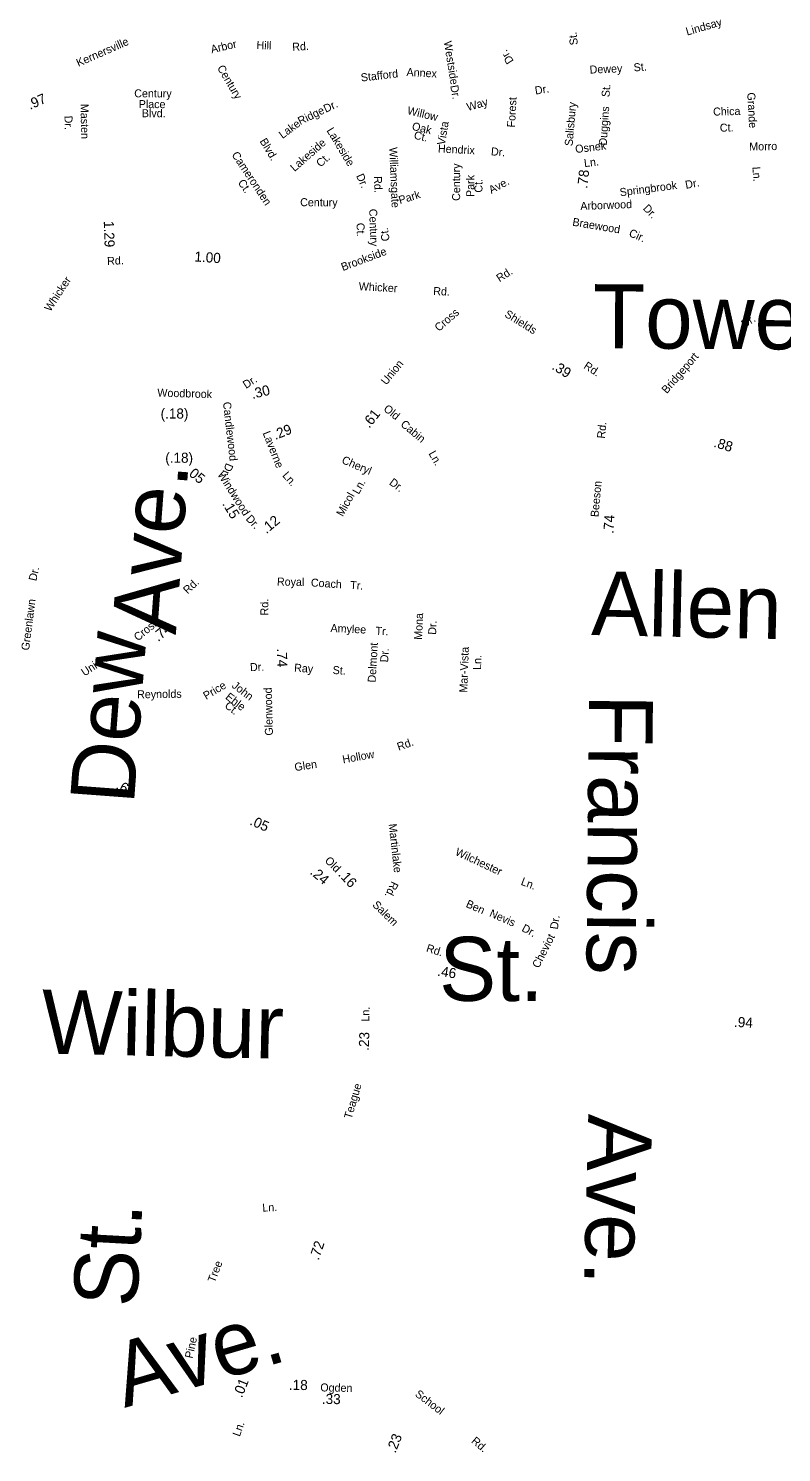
# Model space of a CAD drawing. Extents: x 1553981 to 1780076, y 812965 to 996873.
# Drawn here: x 1638839 to 1639957, y 846579 to 848692 of the extents above; entities that cross this region are included whole.
import ezdxf

# ---------------------------------------------------------------- set-up
doc = ezdxf.new("R2010")
doc.units = 0
for name, color, linetype in [('Exist Road Non-System Type 51 Label', 7, 'Continuous'), ('Exist Road Secondary Mileage Hundredths English Label', 7, 'Continuous'), ('Map Preparation Border Antique Large Shape', 7, 'Continuous')]:
    doc.layers.add(name, color=color, linetype=linetype)

msp = doc.modelspace()

# ---------------------------------------------------------------- texts
at = {"layer": 'Exist Road Non-System Type 51 Label'}
for s, height, rotation, p in [('Lindsay', 11.88, 16.1818, (1639817.3, 848681.8)), ('Arbor', 11.88, 12.946, (1639111.2, 848655.5)), ('Hill', 11.87, 357.5279, (1639177.5, 848662)), ('Rd.', 11.88, 3.2402, (1639231.1, 848659.1)), ('Westside', 11.88, 279.1583, (1639455.8, 848672.8)), ('Dr.', 11.87, 122.4292, (1639560.2, 848644.2)), ('Century', 11.87, 300.4483, (1639118.8, 848633.9)), ('Stafford', 11.87, 6.5267, (1639333.3, 848613.6)), ('Annex', 11.88, 356.7706, (1639400.3, 848622)), ('Dewey', 11.88, 2.288, (1639672.7, 848625.4)), ('St.', 11.88, 4.6667, (1639738.3, 848628.5)), ('Dr.', 11.88, 280.4511, (1639465.4, 848607.3)), ('Dr.', 11.88, 9.2792, (1639592.1, 848594.2)), ('St.', 11.88, 85.677, (1639701.9, 848590.1)), ('Century', 11.87, 359.8056, (1638996.1, 848590.2)), ('Place', 11.87, 359.8056, (1639002.8, 848574.2)), ('Way', 11.88, 15.2591, (1639491.7, 848569.9)), ('Forest', 11.88, 86.9461, (1639561.6, 848545.2)), ('Grande', 11.88, 273.0935, (1639906.5, 848597.1)), ('Masten', 11.88, 271.0412, (1638916.4, 848580.4)), ('Blvd.', 11.87, 359.8056, (1639007.4, 848560.7)), ('Ridge', 11.87, 25.8851, (1639242.6, 848548.9)), ('Dr.', 11.88, 25.8659, (1639280.7, 848567.1)), ('Willow', 11.88, 346.815, (1639400.8, 848565.3)), ('Duggins', 11.88, 86.2277, (1639697.8, 848518.3)), ('Chica', 11.87, 1.4314, (1639856, 848563)), ('Dr.', 11.88, 271.0412, (1638892.5, 848562.9)), ('Lake', 11.88, 36.5191, (1639216.3, 848528.2)), ('Lakeside', 11.88, 301.0264, (1639281.3, 848541)), ('Oak', 11.88, 346.815, (1639407.8, 848542.1)), ('Vista', 11.88, 80.7307, (1639457.5, 848518.7)), ('Ct.', 11.87, 1.4314, (1639866, 848539.1)), ('Blvd.', 11.88, 300.9275, (1639181.9, 848525.2)), ('Lakeside', 11.87, 41.2904, (1639234.2, 848479.2)), ('Ct.', 11.88, 346.815, (1639410.7, 848528.9)), ('Hendrix', 11.87, 357.1364, (1639447, 848508.4)), ('Osnek', 11.88, 6.8394, (1639651.8, 848507.4)), ('Morro', 11.88, 1.0659, (1639909.7, 848511.2)), ('Cameronden', 11.88, 303.6713, (1639140.2, 848504.9)), ('Ct.', 11.87, 41.2904, (1639272.7, 848485.8)), ('Williamsgate', 11.875, 272.3894, (1639374.8, 848515.9)), ('Dr.', 11.88, 355.4223, (1639525.6, 848504.2)), ('Ln.', 11.88, 6.8394, (1639664.8, 848486.6)), ('Dr.', 11.88, 294.3627, (1639325.4, 848473.7)), ('Century', 11.87, 89.8938, (1639480.1, 848436.5)), ('Ln.', 11.88, 274.1476, (1639914.2, 848486.8)), ('Ct.', 11.88, 305.7707, (1639149.4, 848463.3)), ('Rd.', 11.88, 272.3894, (1639352, 848473)), ('Park', 11.87, 89.8938, (1639501.1, 848442.2)), ('Ct.', 11.87, 89.8938, (1639513.3, 848448.7)), ('Ave.', 11.88, 28.1696, (1639526.5, 848446.7)), ('Springbrook', 11.875, 7.4504, (1639717.9, 848443.2)), ('Dr.', 11.88, 10.9304, (1639815.6, 848454.3)), ('Century', 11.88, 359.6692, (1639242.5, 848428.6)), ('Park', 11.88, 16.6949, (1639390.8, 848431.6)), ('Arborwood', 11.87, 2.1564, (1639658.9, 848422.9)), ('Century', 11.88, 271.8703, (1639345, 848424.5)), ('Dr.', 11.88, 313.8159, (1639750.9, 848424.5)), ('Ct.', 11.88, 271.8703, (1639326.2, 848403.7)), ('Ct.', 11.88, 97.1278, (1639375.4, 848377.3)), ('Braewood', 11.87, 350.4578, (1639646.3, 848399.8)), ('Cir.', 11.88, 336.5887, (1639729.7, 848384.6)), ('Brookside', 11.88, 20.5718, (1639306, 848332.2)), ('Tower', 95, 359.6405, (1639677.1, 848217.9)), ('Dr.', 11.88, 31.8276, (1639902.3, 848247.3)), ('Bridgeport', 11.88, 49.1057, (1639787.1, 848149.5)), ('Old', 11.88, 320.7591, (1639365.4, 848126.1)), ('Cabin', 11.88, 319.8751, (1639390.7, 848103.3)), ('Cheryl', 11.87, 336.8148, (1639303.3, 848047.6)), ('Ln.', 11.88, 299.5637, (1639432.8, 848061.5)), ('Ave.', 95, 85.7194, (1639057.8, 847791.7)), ('Ln.', 11.88, 61.1473, (1639329.6, 848000)), ('Dr.', 11.88, 322.9021, (1639373.8, 848016.4)), ('Micol', 11.88, 61.1473, (1639305.9, 847967)), ('Dr.', 11.88, 77.3068, (1638850.6, 847871.5)), ('Allen', 95, 358.7712, (1639674.5, 847792.1)), ('Royal', 11.88, 358.8478, (1639208, 847865.6)), ('Coach', 11.88, 356.4952, (1639258.2, 847864.2)), ('Tr.', 11.88, 356.1894, (1639316.6, 847860.5)), ('Greenlawn', 11.87, 82.7376, (1638839.9, 847768.7)), ('Mona', 11.88, 87.5122, (1639423.5, 847784.8)), ('Amylee', 11.88, 357.2549, (1639287.4, 847796.7)), ('Tr.', 11.88, 356.9972, (1639354.2, 847792.6)), ('Dr.', 11.88, 87.5122, (1639444.4, 847792.3)), ('Dew', 95, 85.7194, (1638995.5, 847539.7)), ('Delmont', 11.88, 86.756, (1639354.6, 847721.3)), ('Dr.', 11.88, 86.756, (1639373.1, 847751.3)), ('Mar-Vista', 11.88, 87.9913, (1639490.7, 847706.5)), ('Ln.', 11.88, 87.9913, (1639511.1, 847740.1)), ('Dr.', 11.88, 1.6423, (1639168.2, 847738.4)), ('Ray', 11.88, 356.168, (1639233.3, 847737.8)), ('St.', 11.88, 356.2245, (1639290.5, 847734.4)), ('Price', 11.88, 30.9814, (1639102.9, 847695.6)), ('John', 11.88, 322.2336, (1639140.1, 847715.2)), ('Reynolds', 11.88, 0.77, (1639000.4, 847698.1)), ('Ehle', 11.88, 322.2336, (1639130.5, 847698.2)), ('Ct.', 11.88, 322.2336, (1639129.4, 847685.3)), ('Francis', 95, 269.478, (1639671.6, 847704.6)), ('Rd.', 11.88, 19.5877, (1639388.9, 847620.2)), ('Hollow', 11.88, 10.044, (1639306.4, 847601.5)), ('Glen', 11.88, 8.5036, (1639235, 847590)), ('Martinlake', 11.87, 276.397, (1639374, 847511.4)), ('Wilchester', 11.88, 335.1223, (1639471.8, 847466)), ('Rd.', 11.87, 244.001, (1639378.5, 847427.5)), ('Ln.', 11.88, 338.6661, (1639569.4, 847421.7)), ('Ben', 11.88, 336.0744, (1639487.7, 847388.8)), ('Nevis', 11.87, 336.3734, (1639522.6, 847374.8)), ('Dr.', 11.88, 331.5727, (1639570.5, 847353.3)), ('Dr.', 11.88, 81.7213, (1639625.2, 847354.6)), ('St.', 95, 359.7283, (1639448.8, 847249.3)), ('Cheviot', 11.88, 62.9634, (1639597, 847296.6)), ('Wilbur', 95, 358.7256, (1638857.5, 847171)), ('Ave.', 95, 268.5948, (1639670.5, 847081.6)), ('St.', 95, 86.8815, (1639000, 846793.1)), ('Ln.', 11.88, 2.4122, (1639186.6, 846936.2)), ('Tree', 11.87, 69.0585, (1639115.8, 846830)), ('Ave.', 95, 16.2483, (1638981.7, 846644.8)), ('Pine', 11.88, 77.4296, (1639082.6, 846717.6))]:
    msp.add_text(s, height=height, rotation=rotation, dxfattribs=at).set_placement(p)
at = {"layer": 'Exist Road Secondary Mileage Hundredths English Label'}
for s, rotation, p in [('.97', 23.6802, (1638841.4, 848571.6)), ('.78', 83.8175, (1639668.9, 848454.3)), ('1.29', 272.1731, (1638950.8, 848406.4)), ('1.00', 356.1531, (1639085.2, 848346.6)), ('.39', 328.2699, (1639615.3, 848187.4)), ('.30', 13.7895, (1639171.8, 848142.4)), ('(.18)', 359.9212, (1639035.3, 848113.4)), ('.61', 51.6182, (1639345.2, 848098.1)), ('.29', 21.2916, (1639205.7, 848081.6)), ('.88', 343.0423, (1639855.7, 848071.7)), ('(.18)', 359.9212, (1639042.2, 848047.8)), ('.05', 320.5944, (1639072, 848033.2)), ('.15', 301.358, (1639126.3, 847986.8)), ('.12', 39.9485, (1639192.4, 847941.7)), ('.74', 86.5977, (1639707.8, 847942.2)), ('.74', 40.4791, (1639031.7, 847781.6)), ('.74', 271.0533, (1639208, 847772)), ('.60', 331.127, (1638967.7, 847564.6)), ('.05', 336.4217, (1639166.6, 847511)), ('.24', 319.1407, (1639256.2, 847438.5)), ('.16', 313.1027, (1639298.2, 847436)), ('.46', 351.2934, (1639445.6, 847286.4)), ('.94', 357.136, (1639886.7, 847210.5)), ('.23', 87.7655, (1639344.4, 847174.7)), ('.72', 71.4676, (1639270.1, 846863.2)), ('.01', 67.8126, (1639156, 846659)), ('.18', 359.1994, (1639225.8, 846671.7)), ('.33', 358.8502, (1639274.7, 846650.9)), ('.23', 68.3126, (1639384, 846576.9))]:
    msp.add_text(s, height=15, rotation=rotation, dxfattribs=at).set_placement(p)
at = {"layer": 'Map Preparation Border Antique Large Shape'}
for s, height, rotation, p in [('Kernersville', 11.875, 23.7911, (1638913.2, 848635.3)), ('St.', 11.88, 96.5924, (1639655.1, 848668.3)), ('Salisbury', 11.88, 85.2083, (1639647.1, 848517.5)), ('Rd.', 11.88, 2.9829, (1638956.1, 848341.2)), ('Rd.', 11.88, 32.8964, (1639538.7, 848315.5)), ('Whicker', 11.88, 56.7542, (1638871.6, 848271.3)), ('Whicker', 11.88, 356.7572, (1639329.3, 848304)), ('Rd.', 11.88, 357.663, (1639440, 848296.8)), ('Cross', 11.88, 41.1889, (1639448.6, 848241.9)), ('Shields', 11.88, 328.1763, (1639545.1, 848265.4)), ('Union', 11.87, 50.6001, (1639370.5, 848162.3)), ('Rd.', 11.87, 326.9703, (1639662.6, 848188.8)), ('Dr.', 11.88, 32.5613, (1639162.1, 848157.2)), ('Woodbrook', 11.88, 358.3441, (1639030.3, 848146)), ('Candlewood', 11.87, 276.5437, (1639127.8, 848137.5)), ('Rd.', 11.88, 84.1638, (1639695.1, 848083.3)), ('Laverne', 11.88, 291.4917, (1639186.6, 848092)), ('Windwood', 11.88, 302.5629, (1639119.1, 848030.4)), ('Dr.', 11.87, 247.2646, (1639132.9, 848048.3)), ('Ln.', 11.87, 310.8552, (1639215.4, 848028.5)), ('Beeson', 11.87, 84.821, (1639685.5, 847966.7)), ('Dr.', 11.88, 312.8232, (1639161.1, 847963.9)), ('Rd.', 11.88, 43.066, (1639075.4, 847852.2)), ('Rd.', 11.87, 90.6199, (1639195.4, 847821.2)), ('Cross', 11.88, 38.9847, (1639001.4, 847782.4)), ('Union', 11.88, 33.455, (1638922.2, 847730.4)), ('Glenwood', 11.87, 91.5195, (1639202.2, 847642.9)), ('Old', 11.88, 314.7495, (1639278.3, 847456.3)), ('Salem', 11.88, 315.6476, (1639349, 847390.5)), ('Rd.', 11.88, 342.3423, (1639428.9, 847322.5)), ('Ln.', 11.87, 88.6381, (1639345.1, 847218.1)), ('Teague', 11.88, 73.5106, (1639318.7, 847072.9)), ('Ogden', 11.87, 358.8501, (1639272.4, 846669.4)), ('School', 11.88, 322.7784, (1639412.2, 846663.3)), ('Ln.', 11.88, 70.5029, (1639152.8, 846601.5)), ('Rd.', 11.88, 319.5609, (1639495.8, 846594.2))]:
    msp.add_text(s, height=height, rotation=rotation, dxfattribs=at).set_placement(p)

doc.saveas('drawing.dxf')
